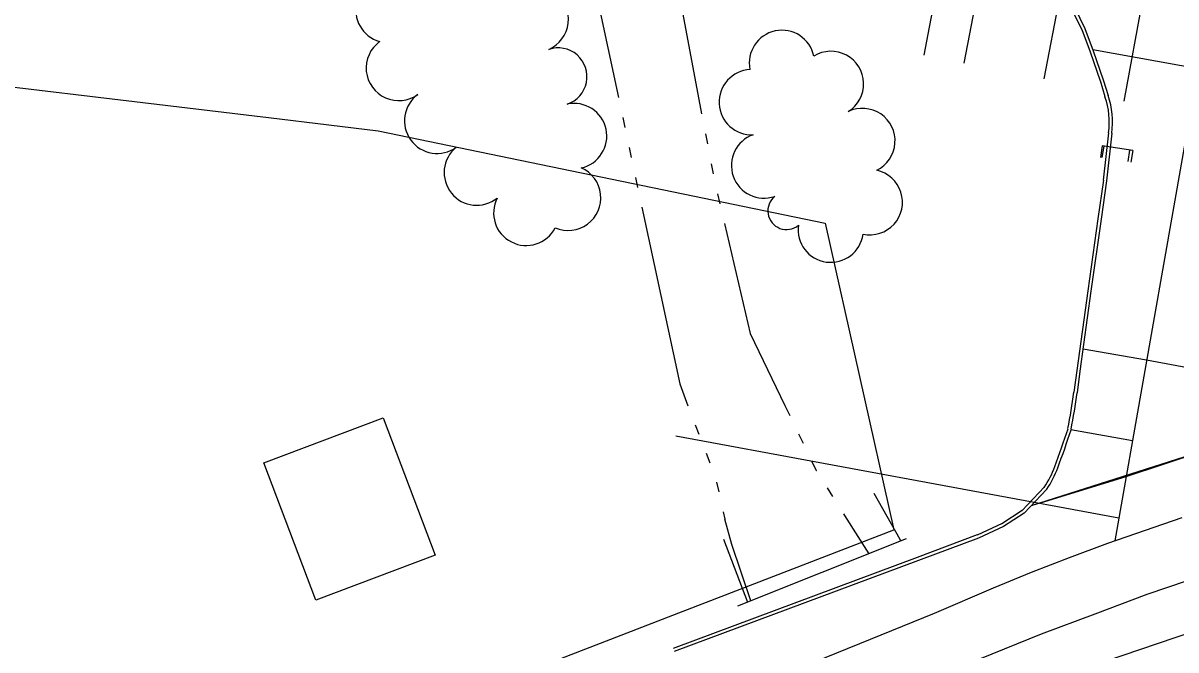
# Model space of a CAD drawing. Extents: x -25029 to 2274964, y -81170 to 687028.
# Drawn here: x -6124.7 to -5771.1, y -66539.6 to -66347.5 of the extents above; entities that cross this region are included whole.
import ezdxf

# ---------------------------------------------------------------- set-up
doc = ezdxf.new("R2010")
doc.units = 0
for name, color, linetype in [('81911BEA - RW_X_Fee_RW', 7, 'Continuous'), ('BLDG', 7, 'Continuous'), ('BRIDGE', 7, 'Continuous'), ('Default', 7, 'Continuous'), ('GE_X_CL_2000', 7, 'Continuous'), ('PM_P_Stop_Line', 7, 'Continuous'), ('PV_X_Curb', 7, 'Continuous'), ('PV_X_EOP', 7, 'Continuous'), ('PV_X_Steps', 7, 'Continuous'), ('RD_X_Bedrock', 7, 'Continuous'), ('RD_X_Bumper_Block', 7, 'Continuous'), ('TREES', 7, 'Continuous'), ('WALL', 7, 'Continuous'), ('WATER', 7, 'Continuous')]:
    doc.layers.add(name, color=color, linetype=linetype)

msp = doc.modelspace()

# ---------------------------------------------------------------- linework, layer by layer
at = {"layer": '81911BEA - RW_X_Fee_RW'}
for p, q in [((-6015.81, -66380.48), (-5878.72, -66408.86)), ((-5878.72, -66408.86), (-5857.63, -66502.84))]:
    msp.add_line(p, q, dxfattribs=at)
for points in [[(-6289.73, -66347.72), (-6174.45, -66361.51), (-6049.42, -66376.46), (-6030.87, -66378.68), (-6015.81, -66380.48)], [(-5461.06, -66478.15), (-5551.29, -66485.09), (-5640.64, -66499.51), (-5649.02, -66501.6), (-5728.47, -66521.33), (-5814.18, -66550.38)], [(-6827.89, -66877.42), (-6649.69, -66808.63), (-6511.09, -66755.12), (-6486.43, -66745.6), (-6233.02, -66647.76), (-6046.44, -66575.73), (-5952.1, -66539.31), (-5938.11, -66533.91), (-5926.75, -66529.52), (-5857.63, -66502.84)]]:
    msp.add_lwpolyline(points, dxfattribs=at)
at = {"layer": 'BLDG'}
msp.add_lwpolyline([(-6014.28, -66468.45), (-5998.33, -66510.53), (-6034.89, -66524.39), (-6050.84, -66482.31)], close=True, dxfattribs=at)
at = {"layer": 'BRIDGE'}
msp.add_line((-5905.46, -66526.13), (-5853.73, -66505.51), dxfattribs=at)
at = {"layer": 'Default'}
msp.add_line((-5756.1, -66314.13), (-5789.91, -66506.15), dxfattribs=at)
at = {"layer": 'GE_X_CL_2000'}
msp.add_lwpolyline([(-6127.2, -66638.47), (-6095.91, -66626.06), (-6066.9, -66614.41), (-6029.63, -66600.29), (-5998.97, -66588.69), (-5964.36, -66574.51), (-5943.18, -66566.92), (-5922.08, -66559.11), (-5901.07, -66551.06), (-5894.74, -66548.52), (-5845.23, -66528.34), (-5827.07, -66520.59), (-5815.48, -66515.83), (-5803.81, -66511.26), (-5792.07, -66506.89), (-5769.25, -66499.04)], dxfattribs=at)
at = {"layer": 'PM_P_Stop_Line'}
msp.add_line((-5799.63, -66447.28), (-5780.14, -66450.71), dxfattribs=at)
at = {"layer": 'PV_X_Curb'}
for p, q in [((-5803.06, -66343.3), (-5799.98, -66349.54)), ((-5800.02, -66349.46), (-5797.41, -66356.31)), ((-5797.42, -66356.27), (-5794.38, -66365.15)), ((-5794.39, -66365.12), (-5792.92, -66370)), ((-5791.82, -66381.15), (-5793.42, -66395.68)), ((-5793.41, -66395.65), (-5795.1, -66407.44)), ((-5795.1, -66407.45), (-5798.2, -66429.55)), ((-5798.2, -66429.55), (-5801.56, -66454)), ((-5801.56, -66454.01), (-5802.43, -66460.65)), ((-5811.46, -66489.66), (-5818.44, -66497.03)), ((-5818.26, -66496.88), (-5824.58, -66500.99)), ((-5824.45, -66500.91), (-5832.12, -66504.4)), ((-5832.06, -66504.38), (-5850.46, -66511.3)), ((-5850.45, -66511.3), (-5925.33, -66539.15))]:
    msp.add_line(p, q, dxfattribs=at)
for centre, radius, start, end in [((-5815.11, -66377.82), 23.53, 351.9345, 19.3006), ((-5958.43, -66440.32), 157.32, 348.459, 352.5737), ((-6119.69, -66367.42), 332.29, 339.5708, 341.6881), ((-5836.3, -66473.12), 29.83, 326.0236, 339.8077)]:
    msp.add_arc(centre, radius, start, end, dxfattribs=at)
at = {"layer": 'PV_X_EOP'}
for p, q in [((-5802.16, -66342.86), (-5799.09, -66349.1)), ((-5799.09, -66349.1), (-5796.48, -66355.95)), ((-5732.1, -66367.47), (-5796.59, -66355.65)), ((-5796.48, -66355.95), (-5793.44, -66364.83)), ((-5793.44, -66364.83), (-5791.96, -66369.71)), ((-5790.83, -66381.26), (-5792.42, -66395.79)), ((-5792.42, -66395.79), (-5794.11, -66407.59)), ((-5794.11, -66407.59), (-5797.2, -66429.69)), ((-5797.2, -66429.69), (-5800.57, -66454.14)), ((-5800.57, -66454.14), (-5801.44, -66460.78)), ((-5810.73, -66490.34), (-5817.71, -66497.71)), ((-5817.71, -66497.71), (-5824.03, -66501.82)), ((-5824.03, -66501.82), (-5831.7, -66505.31)), ((-5831.7, -66505.31), (-5850.1, -66512.23)), ((-5850.1, -66512.23), (-5924.98, -66540.08))]:
    msp.add_line(p, q, dxfattribs=at)
for points in [[(-5846.93, -66548.65), (-5812.38, -66534.64), (-5795.9, -66528.57), (-5779.96, -66522.57), (-5761.58, -66516.33), (-5742.46, -66511.26), (-5720.82, -66505.28), (-5701.85, -66500.82), (-5675.17, -66494.43), (-5648.83, -66488.32), (-5620.26, -66482.85), (-5594.83, -66478.36), (-5570.85, -66475.4), (-5543.42, -66473.11), (-5520.48, -66471.64), (-5501.11, -66471.53), (-5484.8, -66472.26), (-5471.3, -66474.17), (-5460.47, -66476.93), (-5450.86, -66479.8), (-5431.04, -66486.23), (-5405.69, -66494.99)], [(-5815.44, -66495.32), (-5761.57, -66478.22)]]:
    msp.add_lwpolyline(points, dxfattribs=at)
for centre, radius, start, end in [((-5815.11, -66377.82), 24.53, 351.9345, 19.3006), ((-5958.43, -66440.32), 158.32, 348.459, 352.5737), ((-6119.69, -66367.42), 333.29, 339.5708, 341.6881), ((-5836.3, -66473.12), 30.83, 326.0236, 339.8077)]:
    msp.add_arc(centre, radius, start, end, dxfattribs=at)
at = {"layer": 'PV_X_Steps'}
for p, q in [((-5786.43, -66486.41), (-5760.94, -66478.03)), ((-5812.99, -66494.63), (-5786.43, -66486.41))]:
    msp.add_line(p, q, dxfattribs=at)
at = {"layer": 'RD_X_Bedrock'}
for p, q in [((-5800.26, -66305.92), (-5811.7, -66364.54)), ((-5842.14, -66324.75), (-5848.5, -66357.36)), ((-5829.87, -66327.15), (-5836.23, -66359.76))]:
    msp.add_line(p, q, dxfattribs=at)
at = {"layer": 'RD_X_Bumper_Block'}
for p, q in [((-5787.06, -66371.4), (-5775.75, -66310.42)), ((-5793.77, -66385.1), (-5794.33, -66388.64)), ((-5793.27, -66385.18), (-5793.83, -66388.72)), ((-5784.38, -66386.58), (-5793.77, -66385.1)), ((-5785.37, -66386.42), (-5785.93, -66389.96)), ((-5784.38, -66386.58), (-5784.94, -66390.12)), ((-5780.14, -66450.71), (-5707.95, -66464.08)), ((-5784.51, -66475.51), (-5803.35, -66472.19)), ((-5924.48, -66473.96), (-5788.67, -66499.14))]:
    msp.add_line(p, q, dxfattribs=at)
at = {"layer": 'TREES'}
for centre, radius, start, end in [((-6012.63, -66343.52), 10, 74.4752, 254.4752), ((-5967.4, -66346.33), 10, 293.0369, 113.0369), ((-5891.97, -66359.68), 10, 11.8476, 191.8476), ((-6009.45, -66361.26), 10, 125.8677, 305.8677), ((-5960.63, -66363.93), 8.87, 288.7776, 108.7777), ((-5876.91, -66366.12), 10, 301.8041, 121.8042), ((-5901.25, -66371.72), 10, 92.8574, 272.8574), ((-5997.7, -66377.45), 10, 126.0365, 306.0365), ((-5955.65, -66382.1), 10, 282.2631, 102.2631), ((-5867.27, -66383.62), 10, 295.8859, 115.8859), ((-5897.46, -66391.15), 10, 109.2154, 289.2154), ((-5985.54, -66393.32), 10, 128.8694, 308.8694), ((-5957.5, -66401.05), 10, 246.5852, 66.5852), ((-5865, -66402.39), 10, 257.9068, 77.9068), ((-5970.37, -66405.67), 10, 152.8633, 332.8633), ((-5890.54, -66405.03), 5.74, 129.244, 309.244), ((-5877.01, -66410.82), 10, 172.2602, 352.2602)]:
    msp.add_arc(centre, radius, start, end, dxfattribs=at)
at = {"layer": 'WALL'}
for points in [[(-5855.55, -66506.23), (-5855.71, -66505.81), (-5863.71, -66491.68)], [(-5909.89, -66505.65), (-5903.36, -66522.81), (-5902.56, -66524.97)]]:
    msp.add_lwpolyline(points, dxfattribs=at)
at = {"layer": 'WATER'}
for p, q in [((-5940.78, -66376.44), (-5940.13, -66379.49)), ((-5915.41, -66381.45), (-5914.83, -66384.52)), ((-5938.82, -66385.6), (-5938.17, -66388.66)), ((-5913.66, -66390.66), (-5913.07, -66393.73)), ((-5936.86, -66394.77), (-5936.21, -66397.83)), ((-5911.73, -66399.83), (-5911.01, -66402.87)), ((-5918.55, -66470.59), (-5917.43, -66473.5)), ((-5886.86, -66473.42), (-5885.5, -66476.23)), ((-5915.2, -66479.34), (-5914.09, -66482.26)), ((-5912.01, -66488.15), (-5911.32, -66491.2)), ((-5878.07, -66489.96), (-5876.42, -66492.61)), ((-5909.94, -66497.29), (-5909.43, -66499.57))]:
    msp.add_line(p, q, dxfattribs=at)
for points in [[(-5954.31, -66309.05), (-5951.89, -66324.49), (-5942.09, -66370.33)], [(-5928.41, -66313.94), (-5922.4, -66344.76), (-5916.58, -66375.31)], [(-5934.9, -66403.94), (-5923.32, -66458.09), (-5920.78, -66464.75)], [(-5909.58, -66408.96), (-5901.66, -66442.58), (-5891.09, -66464.72), (-5889.59, -66467.8)], [(-5882.77, -66481.85), (-5881.44, -66484.58), (-5881.39, -66484.66)], [(-5901.54, -66524.57), (-5907.36, -66507.31), (-5909.43, -66499.57)], [(-5873.1, -66497.9), (-5872.79, -66498.4), (-5865.33, -66510.13)]]:
    msp.add_lwpolyline(points, dxfattribs=at)

doc.saveas('drawing.dxf')
